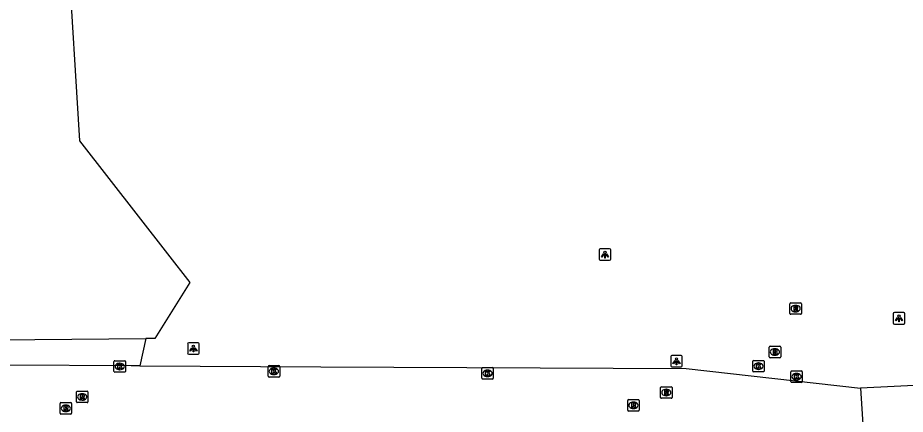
# Model space of a CAD drawing. Extents: x 161477 to 163040, y 383680 to 384868.
# Drawn here: x 162609.9 to 162686.9, y 384342.1 to 384376.6 of the extents above; entities that cross this region are included whole.
import ezdxf

# ---------------------------------------------------------------- set-up
doc = ezdxf.new("R2010")
doc.units = 0
for name, color, linetype in [('IMGEO_Brandkraan', 7, 'Continuous'), ('IMGEO_Gemengd_bos', 7, 'Continuous'), ('IMGEO_Groenvoorziening', 7, 'Continuous'), ('IMGEO_Kolk', 7, 'Continuous'), ('IMGEO_Lichtpunt', 7, 'Continuous'), ('IMGEO_Rijbaan_lokaal_open', 7, 'Continuous'), ('IMGEO_Rioolput', 7, 'Continuous')]:
    doc.layers.add(name, color=color, linetype=linetype)

msp = doc.modelspace()

# ---------------------------------------------------------------- linework, layer by layer
at = {"layer": 'IMGEO_Brandkraan'}
for p, q in [((162675.099, 384347.064), (162675.099, 384347.916)), ((162675.174, 384347.99), (162676.026, 384347.99)), ((162675.587, 384347.77), (162675.612, 384347.77)), ((162676.1, 384347.916), (162676.1, 384347.064)), ((162676.026, 384346.99), (162675.174, 384346.99)), ((162675.61, 384347.21), (162675.585, 384347.21))]:
    msp.add_line(p, q, dxfattribs=at)
for points in [[(162675.099, 384347.064), (162675.099, 384347.916)], [(162675.174, 384347.99), (162676.026, 384347.99)], [(162675.447, 384347.69), (162675.447, 384347.29), (162675.66, 384347.29)], [(162675.678, 384347.69), (162675.447, 384347.69)], [(162675.626, 384347.609), (162675.572, 384347.609), (162675.572, 384347.533)], [(162675.572, 384347.533), (162675.625, 384347.533)], [(162675.634, 384347.457), (162675.572, 384347.457), (162675.572, 384347.376)], [(162675.572, 384347.376), (162675.634, 384347.376)], [(162676.1, 384347.916), (162676.1, 384347.064)], [(162676.026, 384346.99), (162675.174, 384346.99)]]:
    msp.add_lwpolyline(points, dxfattribs=at)
for centre, radius, start, end in [((162675.176, 384347.914), 0.0765, 91.55205, 178.44795), ((162675.176, 384347.914), 0.0765, 91.55205, 178.44795), ((162675.627, 384347.571), 0.0379, 267.82845, 90.93552), ((162675.635, 384347.416), 0.0404, 269.87594, 90.50774), ((162675.666, 384347.541), 0.251, 268.66757, 293.53466), ((162675.682, 384347.545), 0.145, 59.4692, 91.53667), ((162675.707, 384347.592), 0.0922, 285.51372, 58.15012), ((162675.712, 384347.4), 0.105, 301.31148, 78.98903), ((162676.024, 384347.914), 0.0765, 1.55205, 88.44795), ((162676.024, 384347.914), 0.0765, 1.55205, 88.44795), ((162675.176, 384347.066), 0.0765, 181.55205, 268.44795), ((162675.176, 384347.066), 0.0765, 181.55205, 268.44795), ((162676.024, 384347.066), 0.0765, 271.55205, 358.44795), ((162676.024, 384347.066), 0.0765, 271.55205, 358.44795)]:
    msp.add_arc(centre, radius, start, end, dxfattribs=at)
for centre, major_axis, ratio, start_param, end_param in [((162675.586, 384347.49), (-0.387, 0.002), 0.722429, 4.712389, 7.853982), ((162675.611, 384347.49), (-0.39, 0.002), 0.717154, 1.570796, 4.712389)]:
    msp.add_ellipse(centre, major_axis=major_axis, ratio=ratio, start_param=start_param, end_param=end_param, dxfattribs=at)
at = {"layer": 'IMGEO_Gemengd_bos'}
for points in [[(162654.855, 384446.483), (162651.024, 384443.743), (162645.343, 384439.678), (162638.591, 384436.197), (162611.313, 384422.134), (162617.762, 384394.217), (162618.707, 384390.126), (162614.227, 384382.325), (162615.227, 384365.843), (162622.863, 384356.019), (162624.806, 384353.522), (162621.762, 384348.655), (162620.999, 384348.649)], [(162521.203, 384430.25), (162518.854, 384428.289), (162518.447, 384424.697), (162518.342, 384423.757), (162518.856, 384418.421), (162533.902, 384421.654), (162532.111, 384409.394), (162532.71, 384395.277), (162532.951, 384389.619), (162535.191, 384387.789), (162547.007, 384377.93), (162554.938, 384372.869), (162565.984, 384359.961), (162576.038, 384348.257), (162620.999, 384348.649)]]:
    msp.add_lwpolyline(points, dxfattribs=at)
at = {"layer": 'IMGEO_Groenvoorziening'}
for points in [[(162718.064, 384354.935), (162712.394, 384352.929), (162713.95, 384348.958), (162712.259, 384346.739), (162703.598, 384345.794), (162696.47, 384345.017), (162683.036, 384344.347)], [(162620.999, 384348.649), (162620.47, 384346.289)]]:
    msp.add_lwpolyline(points, dxfattribs=at)
at = {"layer": 'IMGEO_Kolk'}
for p, q in [((162618.221, 384345.801), (162618.221, 384346.653)), ((162618.296, 384346.727), (162619.148, 384346.727)), ((162618.709, 384346.507), (162618.734, 384346.507)), ((162619.222, 384346.653), (162619.222, 384345.801)), ((162673.672, 384345.826), (162673.672, 384346.678)), ((162673.747, 384346.752), (162674.599, 384346.752)), ((162674.16, 384346.532), (162674.185, 384346.532)), ((162674.673, 384346.678), (162674.673, 384345.826)), ((162619.148, 384345.727), (162618.296, 384345.727)), ((162618.732, 384345.947), (162618.707, 384345.947)), ((162631.605, 384345.377), (162631.605, 384346.229)), ((162631.68, 384346.303), (162632.532, 384346.303)), ((162632.093, 384346.083), (162632.118, 384346.083)), ((162632.606, 384346.229), (162632.606, 384345.377)), ((162650.151, 384345.197), (162650.151, 384346.049)), ((162650.226, 384346.123), (162651.078, 384346.123)), ((162650.639, 384345.903), (162650.664, 384345.903)), ((162651.152, 384346.049), (162651.152, 384345.197)), ((162674.599, 384345.752), (162673.747, 384345.752)), ((162674.183, 384345.972), (162674.158, 384345.972)), ((162676.977, 384344.916), (162676.977, 384345.768)), ((162677.052, 384345.842), (162677.904, 384345.842)), ((162677.978, 384345.768), (162677.978, 384344.916)), ((162632.532, 384345.303), (162631.68, 384345.303)), ((162632.116, 384345.523), (162632.091, 384345.523)), ((162651.078, 384345.123), (162650.226, 384345.123)), ((162650.662, 384345.343), (162650.637, 384345.343)), ((162677.488, 384345.062), (162677.463, 384345.062)), ((162677.465, 384345.622), (162677.49, 384345.622)), ((162677.904, 384344.842), (162677.052, 384344.842))]:
    msp.add_line(p, q, dxfattribs=at)
for points in [[(162618.221, 384345.801), (162618.221, 384346.653)], [(162618.296, 384346.727), (162619.148, 384346.727)], [(162619.222, 384346.653), (162619.222, 384345.801)], [(162673.672, 384345.826), (162673.672, 384346.678)], [(162673.747, 384346.752), (162674.599, 384346.752)], [(162674.673, 384346.678), (162674.673, 384345.826)], [(162619.148, 384345.727), (162618.296, 384345.727)], [(162618.542, 384346.427), (162618.665, 384346.427), (162618.665, 384346.276), (162618.795, 384346.427), (162618.959, 384346.427), (162618.813, 384346.276), (162618.966, 384346.027), (162618.814, 384346.027), (162618.729, 384346.191), (162618.665, 384346.124), (162618.665, 384346.027), (162618.542, 384346.027), (162618.542, 384346.427)], [(162631.605, 384345.377), (162631.605, 384346.229)], [(162631.68, 384346.303), (162632.532, 384346.303)], [(162631.926, 384346.003), (162632.049, 384346.003), (162632.049, 384345.852), (162632.179, 384346.003), (162632.343, 384346.003), (162632.197, 384345.852), (162632.35, 384345.603), (162632.198, 384345.603), (162632.113, 384345.767), (162632.049, 384345.7), (162632.049, 384345.603), (162631.926, 384345.603), (162631.926, 384346.003)], [(162632.606, 384346.229), (162632.606, 384345.377)], [(162650.151, 384345.197), (162650.151, 384346.049)], [(162650.226, 384346.123), (162651.078, 384346.123)], [(162650.472, 384345.823), (162650.595, 384345.823), (162650.595, 384345.672), (162650.725, 384345.823), (162650.889, 384345.823), (162650.743, 384345.672), (162650.896, 384345.423), (162650.744, 384345.423), (162650.659, 384345.587), (162650.595, 384345.52), (162650.595, 384345.423), (162650.472, 384345.423), (162650.472, 384345.823)], [(162651.152, 384346.049), (162651.152, 384345.197)], [(162674.599, 384345.752), (162673.747, 384345.752)], [(162673.993, 384346.452), (162674.116, 384346.452), (162674.116, 384346.301), (162674.246, 384346.452), (162674.41, 384346.452), (162674.264, 384346.301), (162674.417, 384346.052), (162674.265, 384346.052), (162674.18, 384346.216), (162674.116, 384346.149), (162674.116, 384346.052), (162673.993, 384346.052), (162673.993, 384346.452)], [(162676.977, 384344.916), (162676.977, 384345.768)], [(162677.052, 384345.842), (162677.904, 384345.842)], [(162677.978, 384345.768), (162677.978, 384344.916)], [(162632.532, 384345.303), (162631.68, 384345.303)], [(162651.078, 384345.123), (162650.226, 384345.123)], [(162677.298, 384345.542), (162677.421, 384345.542), (162677.421, 384345.391), (162677.551, 384345.542), (162677.715, 384345.542), (162677.569, 384345.391), (162677.722, 384345.142), (162677.57, 384345.142), (162677.485, 384345.306), (162677.421, 384345.239), (162677.421, 384345.142), (162677.298, 384345.142), (162677.298, 384345.542)], [(162677.904, 384344.842), (162677.052, 384344.842)]]:
    msp.add_lwpolyline(points, dxfattribs=at)
for centre, start, end in [((162618.298, 384346.651), 91.55205, 178.44795), ((162618.298, 384346.651), 91.55205, 178.44795), ((162619.146, 384346.651), 1.55205, 88.44795), ((162619.146, 384346.651), 1.55205, 88.44795), ((162673.749, 384346.676), 91.55205, 178.44795), ((162673.749, 384346.676), 91.55205, 178.44795), ((162674.597, 384346.676), 1.55205, 88.44795), ((162674.597, 384346.676), 1.55205, 88.44795), ((162618.298, 384345.803), 181.55205, 268.44795), ((162618.298, 384345.803), 181.55205, 268.44795), ((162619.146, 384345.803), 271.55205, 358.44795), ((162619.146, 384345.803), 271.55205, 358.44795), ((162631.682, 384346.227), 91.55205, 178.44795), ((162631.682, 384346.227), 91.55205, 178.44795), ((162632.53, 384346.227), 1.55205, 88.44795), ((162632.53, 384346.227), 1.55205, 88.44795), ((162650.228, 384346.047), 91.55205, 178.44795), ((162650.228, 384346.047), 91.55205, 178.44795), ((162651.076, 384346.047), 1.55205, 88.44795), ((162651.076, 384346.047), 1.55205, 88.44795), ((162673.749, 384345.828), 181.55205, 268.44795), ((162673.749, 384345.828), 181.55205, 268.44795), ((162674.597, 384345.828), 271.55205, 358.44795), ((162674.597, 384345.828), 271.55205, 358.44795), ((162677.054, 384345.766), 91.55205, 178.44795), ((162677.054, 384345.766), 91.55205, 178.44795), ((162677.902, 384345.766), 1.55205, 88.44795), ((162677.902, 384345.766), 1.55205, 88.44795), ((162631.682, 384345.379), 181.55205, 268.44795), ((162631.682, 384345.379), 181.55205, 268.44795), ((162632.53, 384345.379), 271.55205, 358.44795), ((162632.53, 384345.379), 271.55205, 358.44795), ((162650.228, 384345.199), 181.55205, 268.44795), ((162650.228, 384345.199), 181.55205, 268.44795), ((162651.076, 384345.199), 271.55205, 358.44795), ((162651.076, 384345.199), 271.55205, 358.44795), ((162677.054, 384344.918), 181.55205, 268.44795), ((162677.054, 384344.918), 181.55205, 268.44795), ((162677.902, 384344.918), 271.55205, 358.44795), ((162677.902, 384344.918), 271.55205, 358.44795)]:
    msp.add_arc(centre, 0.0765, start, end, dxfattribs=at)
for centre, major_axis, ratio, start_param, end_param in [((162618.708, 384346.227), (-0.387, 0.002), 0.722429, 4.712389, 7.853982), ((162618.733, 384346.227), (-0.39, 0.002), 0.717154, 1.570796, 4.712389), ((162674.159, 384346.252), (-0.387, 0.002), 0.722429, 4.712389, 7.853982), ((162674.184, 384346.252), (-0.39, 0.002), 0.717154, 1.570796, 4.712389), ((162632.092, 384345.803), (-0.387, 0.002), 0.722429, 4.712389, 7.853982), ((162632.117, 384345.803), (-0.39, 0.002), 0.717154, 1.570796, 4.712389), ((162650.638, 384345.623), (-0.387, 0.002), 0.722429, 4.712389, 7.853982), ((162650.663, 384345.623), (-0.39, 0.002), 0.717154, 1.570796, 4.712389), ((162677.464, 384345.342), (-0.387, 0.002), 0.722429, 4.712389, 7.853982), ((162677.489, 384345.342), (-0.39, 0.002), 0.717154, 1.570796, 4.712389)]:
    msp.add_ellipse(centre, major_axis=major_axis, ratio=ratio, start_param=start_param, end_param=end_param, dxfattribs=at)
at = {"layer": 'IMGEO_Lichtpunt'}
for p, q in [((162660.347, 384356.363), (162660.347, 384355.556)), ((162660.347, 384356.363), (162660.347, 384355.556)), ((162661.249, 384356.458), (162660.441, 384356.458)), ((162661.249, 384356.458), (162660.441, 384356.458)), ((162661.343, 384355.556), (162661.343, 384356.363)), ((162661.343, 384355.556), (162661.343, 384356.363)), ((162660.441, 384355.462), (162661.249, 384355.462)), ((162660.441, 384355.462), (162661.249, 384355.462)), ((162685.877, 384350.813), (162685.877, 384350.006)), ((162685.877, 384350.813), (162685.877, 384350.006)), ((162686.779, 384350.908), (162685.971, 384350.908)), ((162686.779, 384350.908), (162685.971, 384350.908)), ((162686.873, 384350.006), (162686.873, 384350.813)), ((162686.873, 384350.006), (162686.873, 384350.813)), ((162685.971, 384349.912), (162686.779, 384349.912)), ((162685.971, 384349.912), (162686.779, 384349.912)), ((162624.617, 384348.193), (162624.617, 384347.386)), ((162624.617, 384348.193), (162624.617, 384347.386)), ((162625.519, 384348.288), (162624.711, 384348.288)), ((162625.519, 384348.288), (162624.711, 384348.288)), ((162625.613, 384347.386), (162625.613, 384348.193)), ((162625.613, 384347.386), (162625.613, 384348.193)), ((162624.711, 384347.292), (162625.519, 384347.292)), ((162624.711, 384347.292), (162625.519, 384347.292)), ((162666.557, 384347.083), (162666.557, 384346.276)), ((162666.557, 384347.083), (162666.557, 384346.276)), ((162667.459, 384347.178), (162666.651, 384347.178)), ((162667.459, 384347.178), (162666.651, 384347.178)), ((162667.553, 384346.276), (162667.553, 384347.083)), ((162667.553, 384346.276), (162667.553, 384347.083)), ((162666.651, 384346.182), (162667.459, 384346.182)), ((162666.651, 384346.182), (162667.459, 384346.182))]:
    msp.add_line(p, q, dxfattribs=at)
for points in [[(162660.721, 384356.027), (162660.76, 384355.999), (162660.572, 384355.737), (162660.534, 384355.764), (162660.721, 384356.027)], [(162660.823, 384355.979), (162660.87, 384355.979), (162660.87, 384355.657), (162660.823, 384355.657), (162660.823, 384355.979)], [(162660.933, 384355.999), (162660.971, 384356.026), (162661.158, 384355.764), (162661.119, 384355.736), (162660.933, 384355.999)], [(162686.251, 384350.477), (162686.29, 384350.449), (162686.102, 384350.187), (162686.064, 384350.214), (162686.251, 384350.477)], [(162686.353, 384350.429), (162686.4, 384350.429), (162686.4, 384350.107), (162686.353, 384350.107), (162686.353, 384350.429)], [(162686.463, 384350.449), (162686.501, 384350.476), (162686.688, 384350.214), (162686.649, 384350.186), (162686.463, 384350.449)], [(162624.991, 384347.857), (162625.03, 384347.829), (162624.842, 384347.567), (162624.804, 384347.594), (162624.991, 384347.857)], [(162625.093, 384347.809), (162625.14, 384347.809), (162625.14, 384347.487), (162625.093, 384347.487), (162625.093, 384347.809)], [(162625.203, 384347.829), (162625.241, 384347.856), (162625.428, 384347.594), (162625.389, 384347.566), (162625.203, 384347.829)], [(162666.931, 384346.747), (162666.97, 384346.719), (162666.782, 384346.457), (162666.744, 384346.484), (162666.931, 384346.747)], [(162667.033, 384346.699), (162667.08, 384346.699), (162667.08, 384346.377), (162667.033, 384346.377), (162667.033, 384346.699)], [(162667.143, 384346.719), (162667.181, 384346.746), (162667.368, 384346.484), (162667.329, 384346.456), (162667.143, 384346.719)]]:
    msp.add_lwpolyline(points, dxfattribs=at)
for centre in [(162660.846, 384356.161), (162686.376, 384350.611), (162625.116, 384347.991), (162667.056, 384346.881)]:
    msp.add_circle(centre, 0.0994, dxfattribs=at)
for centre, start, end in [((162660.441, 384356.363), 90, 180), ((162660.441, 384356.363), 90, 180), ((162661.249, 384356.363), 0, 90), ((162661.249, 384356.363), 0, 90), ((162660.441, 384355.556), 180, 270), ((162660.441, 384355.556), 180, 270), ((162661.249, 384355.556), 270, 0), ((162661.249, 384355.556), 270, 360), ((162685.971, 384350.813), 90, 180), ((162685.971, 384350.813), 90, 180), ((162686.779, 384350.813), 0, 90), ((162686.779, 384350.813), 0, 90), ((162685.971, 384350.006), 180, 270), ((162685.971, 384350.006), 180, 270), ((162686.779, 384350.006), 270, 0), ((162686.779, 384350.006), 270, 360), ((162624.711, 384348.193), 90, 180), ((162624.711, 384348.193), 90, 180), ((162625.519, 384348.193), 0, 90), ((162625.519, 384348.193), 0, 90), ((162624.711, 384347.386), 180, 270), ((162624.711, 384347.386), 180, 270), ((162625.519, 384347.386), 270, 0), ((162625.519, 384347.386), 270, 360), ((162666.651, 384347.083), 90, 180), ((162666.651, 384347.083), 90, 180), ((162667.459, 384347.083), 0, 90), ((162667.459, 384347.083), 0, 90), ((162666.651, 384346.276), 180, 270), ((162666.651, 384346.276), 180, 270), ((162667.459, 384346.276), 270, 0), ((162667.459, 384346.276), 270, 360)]:
    msp.add_arc(centre, 0.0946, start, end, dxfattribs=at)
at = {"layer": 'IMGEO_Rijbaan_lokaal_open'}
for points in [[(162620.47, 384346.289), (162619.701, 384346.293), (162598.201, 384346.404), (162578.718, 384346.526), (162562.231, 384346.62), (162542.73, 384346.746), (162534.769, 384346.811), (162527.243, 384346.815), (162525.579, 384346.835)], [(162620.47, 384346.289), (162636.183, 384346.199), (162667.886, 384346.048), (162683.036, 384344.347)], [(162683.036, 384344.347), (162683.325, 384339.858)]]:
    msp.add_lwpolyline(points, dxfattribs=at)
at = {"layer": 'IMGEO_Rioolput'}
for p, q in [((162676.899, 384350.834), (162676.899, 384351.686)), ((162676.974, 384351.76), (162677.826, 384351.76)), ((162677.387, 384351.54), (162677.412, 384351.54)), ((162677.9, 384351.686), (162677.9, 384350.834)), ((162677.826, 384350.76), (162676.974, 384350.76)), ((162677.41, 384350.98), (162677.385, 384350.98)), ((162665.669, 384343.534), (162665.669, 384344.386)), ((162665.744, 384344.46), (162666.596, 384344.46)), ((162666.157, 384344.24), (162666.182, 384344.24)), ((162666.67, 384344.386), (162666.67, 384343.534)), ((162614.959, 384343.154), (162614.959, 384344.006)), ((162615.034, 384344.08), (162615.886, 384344.08)), ((162615.447, 384343.86), (162615.472, 384343.86)), ((162615.96, 384344.006), (162615.96, 384343.154)), ((162666.596, 384343.46), (162665.744, 384343.46)), ((162666.18, 384343.68), (162666.155, 384343.68)), ((162613.539, 384342.154), (162613.539, 384343.006)), ((162613.614, 384343.08), (162614.466, 384343.08)), ((162614.027, 384342.86), (162614.052, 384342.86)), ((162614.54, 384343.006), (162614.54, 384342.154)), ((162615.886, 384343.08), (162615.034, 384343.08)), ((162615.47, 384343.3), (162615.445, 384343.3)), ((162662.819, 384342.424), (162662.819, 384343.276)), ((162662.894, 384343.35), (162663.746, 384343.35)), ((162663.307, 384343.13), (162663.332, 384343.13)), ((162663.82, 384343.276), (162663.82, 384342.424)), ((162614.466, 384342.08), (162613.614, 384342.08)), ((162614.05, 384342.3), (162614.025, 384342.3)), ((162663.746, 384342.35), (162662.894, 384342.35)), ((162663.33, 384342.57), (162663.305, 384342.57))]:
    msp.add_line(p, q, dxfattribs=at)
for points in [[(162676.899, 384350.834), (162676.899, 384351.686)], [(162676.974, 384351.76), (162677.826, 384351.76)], [(162677.488, 384351.458), (162677.236, 384351.46), (162677.236, 384351.06)], [(162677.236, 384351.06), (162677.36, 384351.06), (162677.36, 384351.222), (162677.371, 384351.222)], [(162677.414, 384351.379), (162677.36, 384351.379), (162677.36, 384351.298)], [(162677.36, 384351.298), (162677.412, 384351.298)], [(162677.418, 384351.193), (162677.489, 384351.06), (162677.629, 384351.06), (162677.564, 384351.186)], [(162677.9, 384351.686), (162677.9, 384350.834)], [(162677.826, 384350.76), (162676.974, 384350.76)], [(162665.669, 384343.534), (162665.669, 384344.386)], [(162665.744, 384344.46), (162666.596, 384344.46)], [(162666.67, 384344.386), (162666.67, 384343.534)], [(162614.959, 384343.154), (162614.959, 384344.006)], [(162615.034, 384344.08), (162615.886, 384344.08)], [(162615.548, 384343.778), (162615.296, 384343.78), (162615.296, 384343.38)], [(162615.296, 384343.38), (162615.42, 384343.38), (162615.42, 384343.542), (162615.431, 384343.542)], [(162615.474, 384343.699), (162615.42, 384343.699), (162615.42, 384343.618)], [(162615.42, 384343.618), (162615.472, 384343.618)], [(162615.478, 384343.513), (162615.549, 384343.38), (162615.689, 384343.38), (162615.624, 384343.506)], [(162615.96, 384344.006), (162615.96, 384343.154)], [(162666.596, 384343.46), (162665.744, 384343.46)], [(162666.258, 384344.158), (162666.006, 384344.16), (162666.006, 384343.76)], [(162666.006, 384343.76), (162666.13, 384343.76), (162666.13, 384343.922), (162666.141, 384343.922)], [(162666.184, 384344.079), (162666.13, 384344.079), (162666.13, 384343.998)], [(162666.13, 384343.998), (162666.182, 384343.998)], [(162666.188, 384343.893), (162666.259, 384343.76), (162666.399, 384343.76), (162666.334, 384343.886)], [(162613.539, 384342.154), (162613.539, 384343.006)], [(162613.614, 384343.08), (162614.466, 384343.08)], [(162614.128, 384342.778), (162613.876, 384342.78), (162613.876, 384342.38)], [(162614.054, 384342.699), (162614, 384342.699), (162614, 384342.618)], [(162614.54, 384343.006), (162614.54, 384342.154)], [(162615.886, 384343.08), (162615.034, 384343.08)], [(162662.819, 384342.424), (162662.819, 384343.276)], [(162662.894, 384343.35), (162663.746, 384343.35)], [(162663.408, 384343.048), (162663.156, 384343.05), (162663.156, 384342.65)], [(162663.156, 384342.65), (162663.28, 384342.65), (162663.28, 384342.812), (162663.291, 384342.812)], [(162663.334, 384342.969), (162663.28, 384342.969), (162663.28, 384342.888)], [(162663.28, 384342.888), (162663.332, 384342.888)], [(162663.338, 384342.783), (162663.409, 384342.65), (162663.549, 384342.65), (162663.484, 384342.776)], [(162663.82, 384343.276), (162663.82, 384342.424)], [(162614.466, 384342.08), (162613.614, 384342.08)], [(162613.876, 384342.38), (162614, 384342.38), (162614, 384342.542), (162614.011, 384342.542)], [(162614, 384342.618), (162614.052, 384342.618)], [(162614.058, 384342.513), (162614.129, 384342.38), (162614.269, 384342.38), (162614.204, 384342.506)], [(162663.746, 384342.35), (162662.894, 384342.35)]]:
    msp.add_lwpolyline(points, dxfattribs=at)
for centre, radius, start, end in [((162676.976, 384351.684), 0.0765, 91.55205, 178.44795), ((162676.976, 384351.684), 0.0765, 91.55205, 178.44795), ((162677.37, 384351.169), 0.0533, 26.02933, 88.69889), ((162677.396, 384351.487), 0.19, 274.7715, 282.96867), ((162677.42, 384351.283), 0.0964, 77.00612, 93.18647), ((162677.434, 384351.34), 0.0378, 276.66336, 79.67722), ((162677.487, 384351.348), 0.109, 350.36119, 89.41601), ((162677.485, 384351.348), 0.112, 277.58423, 350.98172), ((162677.469, 384351.133), 0.108, 29.51342, 73.79051), ((162677.824, 384351.684), 0.0765, 1.55205, 88.44795), ((162677.824, 384351.684), 0.0765, 1.55205, 88.44795), ((162676.976, 384350.836), 0.0765, 181.55205, 268.44795), ((162676.976, 384350.836), 0.0765, 181.55205, 268.44795), ((162677.824, 384350.836), 0.0765, 271.55205, 358.44795), ((162677.824, 384350.836), 0.0765, 271.55205, 358.44795), ((162665.746, 384344.384), 0.0765, 91.55205, 178.44795), ((162665.746, 384344.384), 0.0765, 91.55205, 178.44795), ((162666.594, 384344.384), 0.0765, 1.55205, 88.44795), ((162666.594, 384344.384), 0.0765, 1.55205, 88.44795), ((162615.036, 384344.004), 0.0765, 91.55205, 178.44795), ((162615.036, 384344.004), 0.0765, 91.55205, 178.44795), ((162615.43, 384343.489), 0.0533, 26.02933, 88.69889), ((162615.456, 384343.807), 0.19, 274.7715, 282.96867), ((162615.48, 384343.603), 0.0964, 77.00612, 93.18647), ((162615.494, 384343.66), 0.0378, 276.66336, 79.67722), ((162615.547, 384343.668), 0.109, 350.36119, 89.41601), ((162615.545, 384343.668), 0.112, 277.58423, 350.98172), ((162615.529, 384343.453), 0.108, 29.51342, 73.79051), ((162615.884, 384344.004), 0.0765, 1.55205, 88.44795), ((162615.884, 384344.004), 0.0765, 1.55205, 88.44795), ((162665.746, 384343.536), 0.0765, 181.55205, 268.44795), ((162665.746, 384343.536), 0.0765, 181.55205, 268.44795), ((162666.14, 384343.869), 0.0533, 26.02933, 88.69889), ((162666.166, 384344.187), 0.19, 274.7715, 282.96867), ((162666.19, 384343.983), 0.0964, 77.00612, 93.18647), ((162666.204, 384344.04), 0.0378, 276.66336, 79.67722), ((162666.257, 384344.048), 0.109, 350.36119, 89.41601), ((162666.255, 384344.048), 0.112, 277.58423, 350.98172), ((162666.239, 384343.833), 0.108, 29.51342, 73.79051), ((162666.594, 384343.536), 0.0765, 271.55205, 358.44795), ((162666.594, 384343.536), 0.0765, 271.55205, 358.44795), ((162613.616, 384343.004), 0.0765, 91.55205, 178.44795), ((162613.616, 384343.004), 0.0765, 91.55205, 178.44795), ((162614.06, 384342.603), 0.0964, 77.00612, 93.18647), ((162614.074, 384342.66), 0.0378, 276.66336, 79.67722), ((162614.127, 384342.668), 0.109, 350.36119, 89.41601), ((162614.125, 384342.668), 0.112, 277.58423, 350.98172), ((162614.464, 384343.004), 0.0765, 1.55205, 88.44795), ((162614.464, 384343.004), 0.0765, 1.55205, 88.44795), ((162615.036, 384343.156), 0.0765, 181.55205, 268.44795), ((162615.036, 384343.156), 0.0765, 181.55205, 268.44795), ((162615.884, 384343.156), 0.0765, 271.55205, 358.44795), ((162615.884, 384343.156), 0.0765, 271.55205, 358.44795), ((162662.896, 384343.274), 0.0765, 91.55205, 178.44795), ((162662.896, 384343.274), 0.0765, 91.55205, 178.44795), ((162663.29, 384342.759), 0.0533, 26.02933, 88.69889), ((162663.316, 384343.077), 0.19, 274.7715, 282.96867), ((162663.34, 384342.873), 0.0964, 77.00612, 93.18647), ((162663.354, 384342.93), 0.0378, 276.66336, 79.67722), ((162663.407, 384342.938), 0.109, 350.36119, 89.41601), ((162663.405, 384342.938), 0.112, 277.58423, 350.98172), ((162663.389, 384342.723), 0.108, 29.51342, 73.79051), ((162663.744, 384343.274), 0.0765, 1.55205, 88.44795), ((162663.744, 384343.274), 0.0765, 1.55205, 88.44795), ((162613.616, 384342.156), 0.0765, 181.55205, 268.44795), ((162613.616, 384342.156), 0.0765, 181.55205, 268.44795), ((162614.01, 384342.489), 0.0533, 26.02933, 88.69889), ((162614.036, 384342.807), 0.19, 274.7715, 282.96867), ((162614.109, 384342.453), 0.108, 29.51342, 73.79051), ((162614.464, 384342.156), 0.0765, 271.55205, 358.44795), ((162614.464, 384342.156), 0.0765, 271.55205, 358.44795), ((162662.896, 384342.426), 0.0765, 181.55205, 268.44795), ((162662.896, 384342.426), 0.0765, 181.55205, 268.44795), ((162663.744, 384342.426), 0.0765, 271.55205, 358.44795), ((162663.744, 384342.426), 0.0765, 271.55205, 358.44795)]:
    msp.add_arc(centre, radius, start, end, dxfattribs=at)
for centre, major_axis, ratio, start_param, end_param in [((162677.386, 384351.26), (-0.387, 0.002), 0.722429, 4.712389, 7.853982), ((162677.411, 384351.26), (-0.39, 0.002), 0.717154, 1.570796, 4.712389), ((162666.156, 384343.96), (-0.387, 0.002), 0.722429, 4.712389, 7.853982), ((162666.181, 384343.96), (-0.39, 0.002), 0.717154, 1.570796, 4.712389), ((162615.446, 384343.58), (-0.387, 0.002), 0.722429, 4.712389, 7.853982), ((162615.471, 384343.58), (-0.39, 0.002), 0.717154, 1.570796, 4.712389), ((162614.026, 384342.58), (-0.387, 0.002), 0.722429, 4.712389, 7.853982), ((162614.051, 384342.58), (-0.39, 0.002), 0.717154, 1.570796, 4.712389), ((162663.306, 384342.85), (-0.387, 0.002), 0.722429, 4.712389, 7.853982), ((162663.331, 384342.85), (-0.39, 0.002), 0.717154, 1.570796, 4.712389)]:
    msp.add_ellipse(centre, major_axis=major_axis, ratio=ratio, start_param=start_param, end_param=end_param, dxfattribs=at)

doc.saveas('drawing.dxf')
